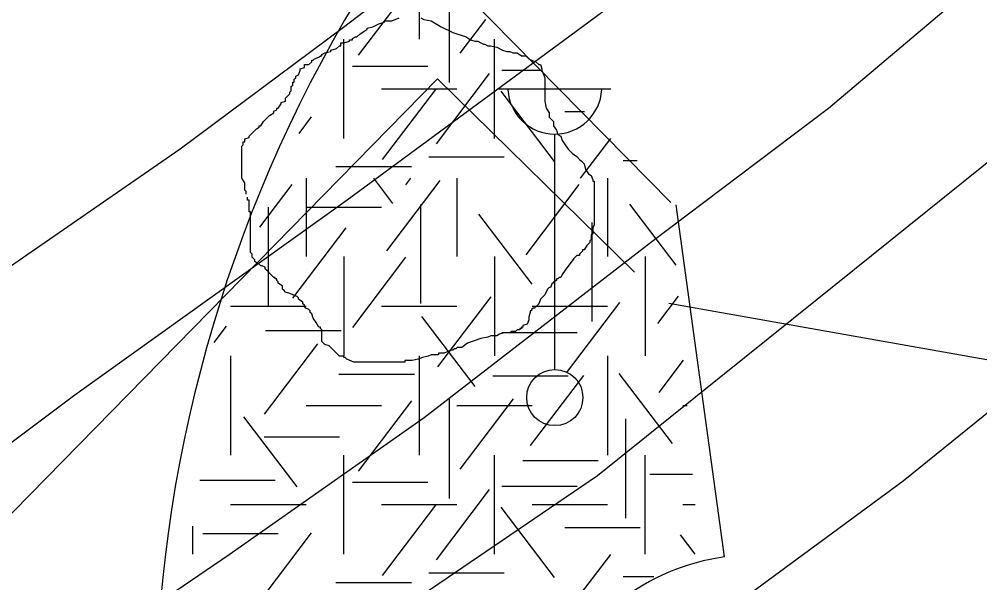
# Model space of a CAD drawing. Extents: x 419101 to 420177, y 4451541 to 4452254.
# Drawn here: x 420113.36 to 420130.47, y 4451882.57 to 4451892.61 of the extents above; entities that cross this region are included whole.
import ezdxf

# ---------------------------------------------------------------- set-up
doc = ezdxf.new("R2010")
doc.units = 0
for name, color, linetype in [('3_HALİHAZIR', 7, 'Continuous'), ('Level 3', 7, 'Continuous'), ('Level 41', 7, 'Continuous'), ('Level 62', 7, 'Continuous')]:
    doc.layers.add(name, color=color, linetype=linetype)

msp = doc.modelspace()

# ---------------------------------------------------------------- linework, layer by layer
at = {"layer": '3_HALİHAZIR'}
for p, q in [((420121.902, 4451891.368), (420123.902, 4451891.368)), ((420122.902, 4451886.368), (420122.902, 4451890.561))]:
    msp.add_line(p, q, dxfattribs=at)
for points in [[(420107.794, 4451884.508), (420112.858, 4451887.97), (420116.229, 4451890.301), (420119.137, 4451892.464), (420122.037, 4451894.68), (420124.721, 4451896.882), (420127.529, 4451899.355), (420130.579, 4451902.322), (420132.728, 4451904.66), (420136.126, 4451908.52)], [(420107.828, 4451877.35), (420111.76, 4451879.615), (420114.231, 4451881.116), (420117.102, 4451883.07), (420120.577, 4451885.51), (420124.627, 4451888.65), (420127.779, 4451891.02), (420130.287, 4451893.151), (420132.958, 4451895.603)], [(420111.566, 4451872.478), (420114.679, 4451874.243), (420119.409, 4451877.316), (420123.329, 4451880.133), (420129.106, 4451884.384), (420132.267, 4451886.937), (420135.177, 4451889.45), (420138.057, 4451892.045), (420139.863, 4451893.806)], [(420124.07, 4451892.976), (420119.203, 4451889.384), (420114.354, 4451885.913), (420111.742, 4451883.957), (420107.316, 4451881.226), (420104.496, 4451879.788), (420102.502, 4451878.873), (420102.149, 4451878.762), (420101.95, 4451878.728), (420101.773, 4451878.774), (420101.673, 4451878.844), (420101.479, 4451879.041), (420101.158, 4451879.77), (420101.163, 4451880.001), (420101.221, 4451880.257), (420101.324, 4451880.469), (420101.468, 4451880.641), (420101.585, 4451880.749), (420104.371, 4451882.363), (420107.794, 4451884.508)], [(420134, 4451893.029), (420131.477, 4451890.749), (420127.573, 4451887.617), (420123.664, 4451884.471), (420118.716, 4451881.107), (420115.505, 4451878.805), (420112.591, 4451877.051)]]:
    msp.add_lwpolyline(points, dxfattribs=at)
msp.add_circle((420122.902, 4451885.868), 0.5, dxfattribs=at)
msp.add_arc((420122.902, 4451891.398), 0.837, 183.298, 356.9072, dxfattribs=at)
at = {"layer": 'Level 3'}
for points in [[(420119.661, 4451892.474), (420119.765, 4451892.526), (420119.868, 4451892.552), (420119.868, 4451892.578), (420119.894, 4451892.578), (420119.92, 4451892.578), (420119.998, 4451892.578), (420120.128, 4451892.63)], [(420120.517, 4451892.63), (420120.569, 4451892.604), (420120.699, 4451892.578), (420120.88, 4451892.474), (420121.088, 4451892.37), (420121.321, 4451892.292), (420121.399, 4451892.24), (420121.477, 4451892.214), (420121.529, 4451892.214), (420121.581, 4451892.188), (420121.632, 4451892.162), (420121.658, 4451892.162), (420121.71, 4451892.136), (420121.762, 4451892.136), (420121.866, 4451892.11), (420121.97, 4451892.058), (420122.047, 4451892.032), (420122.099, 4451892.032), (420122.151, 4451892.006), (420122.203, 4451892.006), (420122.229, 4451892.006), (420122.307, 4451891.955), (420122.385, 4451891.955), (420122.437, 4451891.903), (420122.488, 4451891.877), (420122.566, 4451891.851), (420122.618, 4451891.799), (420122.644, 4451891.799), (420122.67, 4451891.721), (420122.67, 4451891.695), (420122.696, 4451891.643), (420122.722, 4451891.565), (420122.722, 4451891.539), (420122.722, 4451891.461), (420122.722, 4451891.409), (420122.722, 4451891.331), (420122.722, 4451891.305), (420122.722, 4451891.227), (420122.722, 4451891.15), (420122.748, 4451891.02), (420122.8, 4451890.942), (420122.8, 4451890.864), (420122.878, 4451890.786), (420122.878, 4451890.708), (420122.929, 4451890.63), (420122.955, 4451890.552), (420123.007, 4451890.526), (420123.033, 4451890.448), (420123.085, 4451890.37), (420123.137, 4451890.293), (420123.215, 4451890.215), (420123.293, 4451890.163), (420123.344, 4451890.111), (420123.37, 4451890.085), (420123.422, 4451890.033), (420123.448, 4451889.929), (420123.5, 4451889.851), (420123.552, 4451889.825), (420123.578, 4451889.747), (420123.578, 4451889.721), (420123.604, 4451889.721), (420123.604, 4451889.695), (420123.604, 4451889.669), (420123.604, 4451889.617), (420123.604, 4451889.514), (420123.604, 4451889.462), (420123.604, 4451889.384), (420123.604, 4451889.306), (420123.604, 4451889.228), (420123.604, 4451889.15), (420123.604, 4451889.072), (420123.604, 4451889.02), (420123.604, 4451888.942), (420123.578, 4451888.89), (420123.578, 4451888.786), (420123.552, 4451888.76), (420123.552, 4451888.683), (420123.526, 4451888.657), (420123.526, 4451888.631), (420123.474, 4451888.579), (420123.422, 4451888.501), (420123.396, 4451888.501), (420123.396, 4451888.475), (420123.37, 4451888.449), (420123.344, 4451888.423), (420123.344, 4451888.397), (420123.319, 4451888.397), (420123.293, 4451888.397)], [(420117.404, 4451889.488), (420117.404, 4451889.514), (420117.404, 4451889.539), (420117.378, 4451889.565), (420117.378, 4451889.591), (420117.378, 4451889.617), (420117.378, 4451889.643), (420117.378, 4451889.669), (420117.378, 4451889.695), (420117.326, 4451889.773), (420117.326, 4451889.851), (420117.326, 4451889.877), (420117.326, 4451889.955), (420117.326, 4451890.033), (420117.326, 4451890.059), (420117.326, 4451890.085), (420117.326, 4451890.111), (420117.326, 4451890.137), (420117.326, 4451890.163), (420117.326, 4451890.189), (420117.326, 4451890.215), (420117.326, 4451890.241), (420117.326, 4451890.267), (420117.326, 4451890.345), (420117.352, 4451890.37), (420117.352, 4451890.396), (420117.352, 4451890.422), (420117.378, 4451890.422), (420117.378, 4451890.448), (420117.378, 4451890.474), (420117.456, 4451890.5), (420117.456, 4451890.526), (420117.534, 4451890.604), (420117.586, 4451890.656), (420117.637, 4451890.682), (420117.637, 4451890.708), (420117.663, 4451890.708), (420117.715, 4451890.786), (420117.767, 4451890.838), (420117.819, 4451890.89), (420117.897, 4451890.942), (420117.897, 4451890.968), (420117.949, 4451890.994), (420117.949, 4451891.02), (420117.975, 4451891.02), (420118.027, 4451891.098), (420118.027, 4451891.124), (420118.104, 4451891.15), (420118.104, 4451891.175), (420118.104, 4451891.201), (420118.156, 4451891.253), (420118.182, 4451891.279), (420118.182, 4451891.305), (420118.208, 4451891.331), (420118.208, 4451891.357), (420118.208, 4451891.383), (420118.208, 4451891.409), (420118.234, 4451891.435), (420118.234, 4451891.461), (420118.234, 4451891.487), (420118.26, 4451891.487), (420118.26, 4451891.513), (420118.26, 4451891.539), (420118.286, 4451891.565), (420118.286, 4451891.591), (420118.338, 4451891.617), (420118.364, 4451891.695), (420118.364, 4451891.721), (420118.442, 4451891.747), (420118.442, 4451891.773), (420118.442, 4451891.799), (420118.519, 4451891.799), (420118.571, 4451891.851), (420118.571, 4451891.877), (420118.597, 4451891.877), (420118.623, 4451891.903), (420118.701, 4451891.929), (420118.727, 4451891.955), (420118.753, 4451891.955), (420118.753, 4451891.981), (420118.805, 4451892.006), (420118.909, 4451892.032), (420118.909, 4451892.058), (420119.012, 4451892.084), (420119.064, 4451892.136), (420119.09, 4451892.136), (420119.09, 4451892.162), (420119.09, 4451892.188), (420119.142, 4451892.188), (420119.246, 4451892.214), (420119.246, 4451892.24), (420119.272, 4451892.24), (420119.298, 4451892.24), (420119.298, 4451892.266), (420119.35, 4451892.292), (420119.376, 4451892.292), (420119.427, 4451892.344), (420119.505, 4451892.396), (420119.557, 4451892.422), (420119.557, 4451892.448), (420119.661, 4451892.474)], [(420119.35, 4451886.501), (420119.324, 4451886.501), (420119.194, 4451886.553), (420119.168, 4451886.579), (420119.142, 4451886.579), (420119.142, 4451886.605), (420119.064, 4451886.605), (420119.012, 4451886.657), (420118.935, 4451886.735), (420118.883, 4451886.787), (420118.805, 4451886.813), (420118.779, 4451886.839), (420118.753, 4451886.865), (420118.753, 4451886.891), (420118.753, 4451886.969), (420118.753, 4451887.047), (420118.753, 4451887.072), (420118.727, 4451887.098), (420118.727, 4451887.124), (420118.701, 4451887.124), (420118.649, 4451887.202), (420118.597, 4451887.28), (420118.571, 4451887.358), (420118.545, 4451887.384), (420118.545, 4451887.41), (420118.519, 4451887.436), (420118.468, 4451887.462), (420118.442, 4451887.488), (420118.442, 4451887.514), (420118.416, 4451887.54), (420118.416, 4451887.566), (420118.338, 4451887.618), (420118.338, 4451887.644), (420118.312, 4451887.67), (420118.234, 4451887.696), (420118.182, 4451887.722), (420118.104, 4451887.748), (420118.078, 4451887.774), (420118.053, 4451887.8), (420118.053, 4451887.826), (420118.053, 4451887.852), (420117.975, 4451887.903), (420117.975, 4451887.929), (420117.949, 4451887.955), (420117.949, 4451887.981), (420117.923, 4451887.981), (420117.923, 4451888.007), (420117.897, 4451888.007), (420117.871, 4451888.033), (420117.845, 4451888.059), (420117.819, 4451888.085), (420117.793, 4451888.111), (420117.767, 4451888.137), (420117.741, 4451888.163), (420117.741, 4451888.189), (420117.689, 4451888.215), (420117.663, 4451888.215), (420117.637, 4451888.241), (420117.586, 4451888.267), (420117.56, 4451888.293), (420117.56, 4451888.319), (420117.534, 4451888.345), (420117.508, 4451888.371), (420117.508, 4451888.397), (420117.508, 4451888.423), (420117.482, 4451888.449), (420117.482, 4451888.475), (420117.482, 4451888.501), (420117.482, 4451888.579), (420117.482, 4451888.631), (420117.482, 4451888.657), (420117.482, 4451888.683), (420117.482, 4451888.708), (420117.482, 4451888.734), (420117.482, 4451888.76), (420117.482, 4451888.786), (420117.482, 4451888.812), (420117.482, 4451888.838), (420117.482, 4451888.864), (420117.482, 4451888.89), (420117.482, 4451888.916), (420117.482, 4451888.942), (420117.482, 4451888.968), (420117.482, 4451888.994), (420117.482, 4451889.02), (420117.482, 4451889.046), (420117.482, 4451889.124), (420117.482, 4451889.15), (420117.482, 4451889.176), (420117.456, 4451889.176), (420117.456, 4451889.202), (420117.456, 4451889.228), (420117.456, 4451889.254), (420117.456, 4451889.28), (420117.456, 4451889.306), (420117.456, 4451889.332), (420117.456, 4451889.358), (420117.456, 4451889.384), (420117.43, 4451889.384), (420117.43, 4451889.41), (420117.43, 4451889.436)], [(420123.293, 4451888.397), (420123.241, 4451888.345), (420123.085, 4451888.137), (420123.033, 4451888.059), (420123.007, 4451888.007), (420122.981, 4451888.007), (420122.955, 4451887.981), (420122.929, 4451887.981), (420122.929, 4451887.955), (420122.903, 4451887.955), (420122.903, 4451887.929), (420122.878, 4451887.929), (420122.878, 4451887.903), (420122.852, 4451887.903), (420122.826, 4451887.826), (420122.8, 4451887.826), (420122.774, 4451887.8), (420122.722, 4451887.696), (420122.644, 4451887.618), (420122.618, 4451887.54), (420122.54, 4451887.462), (420122.514, 4451887.462), (420122.488, 4451887.436), (420122.488, 4451887.41), (420122.462, 4451887.41), (420122.462, 4451887.384), (420122.437, 4451887.306), (420122.437, 4451887.254), (420122.411, 4451887.176), (420122.333, 4451887.15), (420122.333, 4451887.124), (420122.307, 4451887.124), (420122.307, 4451887.098), (420122.281, 4451887.098), (420122.281, 4451887.072), (420122.255, 4451887.072), (420122.229, 4451887.072), (420122.203, 4451887.047), (420122.177, 4451887.047), (420122.151, 4451887.047), (420122.125, 4451887.047), (420122.099, 4451887.021), (420122.073, 4451887.021), (420122.047, 4451887.021), (420122.021, 4451887.021), (420121.996, 4451887.021), (420121.918, 4451886.995), (420121.866, 4451886.969), (420121.788, 4451886.969), (420121.762, 4451886.969), (420121.71, 4451886.943), (420121.581, 4451886.917), (420121.347, 4451886.839), (420121.243, 4451886.761), (420121.165, 4451886.761), (420121.14, 4451886.735), (420121.114, 4451886.735), (420121.088, 4451886.709), (420121.062, 4451886.709), (420120.984, 4451886.683), (420120.932, 4451886.657), (420120.906, 4451886.657), (420120.88, 4451886.657), (420120.854, 4451886.657), (420120.828, 4451886.657), (420120.828, 4451886.631), (420120.802, 4451886.631), (420120.776, 4451886.631), (420120.699, 4451886.631), (420120.647, 4451886.605), (420120.543, 4451886.579), (420120.465, 4451886.553), (420120.361, 4451886.527), (420120.309, 4451886.527), (420120.283, 4451886.527), (420120.258, 4451886.527), (420120.232, 4451886.527), (420120.232, 4451886.501), (420120.206, 4451886.501), (420120.18, 4451886.501), (420120.154, 4451886.501), (420120.128, 4451886.501), (420120.102, 4451886.501), (420120.076, 4451886.501), (420120.05, 4451886.501), (420120.024, 4451886.501), (420119.998, 4451886.501), (420119.92, 4451886.501), (420119.868, 4451886.501), (420119.791, 4451886.501), (420119.739, 4451886.501), (420119.713, 4451886.501), (420119.687, 4451886.501), (420119.635, 4451886.501), (420119.557, 4451886.501), (420119.531, 4451886.501), (420119.479, 4451886.501), (420119.453, 4451886.501), (420119.401, 4451886.501), (420119.376, 4451886.501), (420119.35, 4451886.501)]]:
    msp.add_lwpolyline(points, dxfattribs=at)
at = {"layer": 'Level 41'}
for p, q in [((420120.485, 4451893.711), (420120.485, 4451892.253)), ((420119.406, 4451891.966), (420120.356, 4451893.216)), ((420121.017, 4451893.214), (420121.017, 4451891.48)), ((420121.217, 4451892.002), (420121.673, 4451892.602)), ((420119.142, 4451890.485), (420119.142, 4451892.253)), ((420121.828, 4451890.485), (420121.828, 4451892.253)), ((420119.296, 4451891.77), (420120.639, 4451891.77)), ((420121.959, 4451891.699), (420122.64, 4451891.699)), ((420120.792, 4451890.388), (420121.741, 4451891.638)), ((420119.813, 4451891.369), (420121.156, 4451891.369)), ((420119.832, 4451890.109), (420120.781, 4451891.358)), ((420122.499, 4451891.369), (420122.994, 4451891.369)), ((420122.895, 4451890.074), (420121.945, 4451891.323)), ((420118.345, 4451890.571), (420118.57, 4451890.867)), ((420123.078, 4451890.962), (420123.43, 4451890.962)), ((420123.361, 4451889.776), (420123.898, 4451890.482)), ((420120.655, 4451890.157), (420121.998, 4451890.157)), ((420119.003, 4451889.982), (420120.346, 4451889.982)), ((420124.117, 4451890.088), (420124.366, 4451890.088)), ((420117.647, 4451888.903), (420118.224, 4451889.663)), ((420118.47, 4451889.776), (420118.47, 4451888.378)), ((420120.019, 4451889.324), (420119.675, 4451889.776)), ((420119.912, 4451888.482), (420120.862, 4451889.732)), ((420120.245, 4451889.656), (420120.336, 4451889.776)), ((420121.156, 4451889.776), (420121.156, 4451888.378)), ((420122.389, 4451888.413), (420123.338, 4451889.663)), ((420123.842, 4451889.776), (420123.842, 4451888.378)), ((420120.512, 4451889.309), (420120.512, 4451887.542)), ((420125.062, 4451888.225), (420124.237, 4451889.311)), ((420117.795, 4451889.257), (420117.795, 4451887.507)), ((420118.47, 4451889.262), (420119.813, 4451889.262)), ((420122.496, 4451887.887), (420121.547, 4451889.136)), ((420123.56, 4451888.988), (420123.56, 4451887.221)), ((420118.235, 4451887.641), (420119.184, 4451888.891)), ((420119.142, 4451888.378), (420119.142, 4451886.611)), ((420119.301, 4451887.116), (420120.25, 4451888.366)), ((420121.828, 4451888.378), (420121.828, 4451886.611)), ((420124.514, 4451888.378), (420124.514, 4451886.611)), ((420124.514, 4451888.378), (420124.514, 4451886.611)), ((420120.818, 4451886.415), (420121.769, 4451887.664)), ((420124.734, 4451887.185), (420125.106, 4451887.675)), ((420117.127, 4451887.494), (420118.47, 4451887.494)), ((420119.813, 4451887.494), (420121.156, 4451887.494)), ((420122.499, 4451887.494), (420123.842, 4451887.494)), ((420123.109, 4451886.31), (420124.058, 4451887.56)), ((420121.484, 4451886.065), (420120.534, 4451887.314)), ((420116.834, 4451886.85), (420117.053, 4451887.139)), ((420117.751, 4451887.06), (420119.094, 4451887.06)), ((420121.959, 4451887.024), (420123.302, 4451887.024)), ((420117.729, 4451885.573), (420118.678, 4451886.823)), ((420117.127, 4451886.611), (420117.127, 4451884.844)), ((420120.485, 4451886.611), (420120.485, 4451884.844)), ((420123.842, 4451886.611), (420123.842, 4451884.844)), ((420124.76, 4451885.959), (420125.196, 4451886.532)), ((420119.057, 4451886.287), (420120.4, 4451886.287)), ((420121.799, 4451886.254), (420123.142, 4451886.254)), ((420122.469, 4451885.013), (420123.419, 4451886.263)), ((420124.999, 4451885.047), (420124.05, 4451886.296)), ((420118.47, 4451885.727), (420119.813, 4451885.727)), ((420119.406, 4451884.557), (420120.356, 4451885.807)), ((420121.017, 4451885.839), (420121.017, 4451884.071)), ((420121.156, 4451885.727), (420122.499, 4451885.727)), ((420121.217, 4451884.593), (420122.166, 4451885.842)), ((420125.185, 4451885.727), (420125.26, 4451885.727)), ((420118.314, 4451884.276), (420117.365, 4451885.526)), ((420124.16, 4451885.489), (420124.16, 4451883.721)), ((420117.724, 4451885.167), (420119.067, 4451885.167)), ((420119.142, 4451883.076), (420119.142, 4451884.844)), ((420121.828, 4451883.076), (420121.828, 4451884.844)), ((420124.514, 4451883.076), (420124.514, 4451884.844)), ((420122.333, 4451884.746), (420123.676, 4451884.746)), ((420124.596, 4451884.501), (420125.357, 4451884.501)), ((420116.579, 4451884.395), (420117.922, 4451884.395)), ((420119.296, 4451884.361), (420120.639, 4451884.361)), ((420120.792, 4451882.979), (420121.741, 4451884.229)), ((420121.959, 4451884.29), (420123.302, 4451884.29)), ((420117.127, 4451883.96), (420118.47, 4451883.96)), ((420119.813, 4451883.96), (420121.156, 4451883.96)), ((420119.832, 4451882.7), (420120.781, 4451883.949)), ((420122.895, 4451882.665), (420121.945, 4451883.914)), ((420122.499, 4451883.96), (420123.842, 4451883.96)), ((420125.185, 4451883.96), (420125.399, 4451883.96)), ((420116.456, 4451883.076), (420116.456, 4451883.579)), ((420117.741, 4451882.367), (420118.57, 4451883.458)), ((420123.078, 4451883.553), (420124.421, 4451883.553)), ((420116.633, 4451883.449), (420117.975, 4451883.449)), ((420125.402, 4451883.08), (420125.142, 4451883.423)), ((420123.361, 4451882.367), (420123.898, 4451883.073)), ((420120.655, 4451882.748), (420121.998, 4451882.748)), ((420124.117, 4451882.679), (420124.667, 4451882.679)), ((420119.003, 4451882.573), (420120.346, 4451882.573))]:
    msp.add_line(p, q, dxfattribs=at)
at = {"layer": 'Level 62'}
for p, q in [((420105.262, 4451909.353), (420124.969, 4451889.344)), ((420076.764, 4451846.611), (420120.812, 4451891.545)), ((420076.764, 4451846.611), (420120.812, 4451891.545)), ((420076.764, 4451846.611), (420120.812, 4451891.545)), ((420120.812, 4451891.545), (420120.813, 4451891.544)), ((420120.812, 4451891.545), (420120.813, 4451891.544)), ((420120.812, 4451891.545), (420120.813, 4451891.544)), ((420120.813, 4451891.544), (420124.322, 4451888.104)), ((420120.813, 4451891.544), (420124.322, 4451888.104)), ((420120.813, 4451891.544), (420124.322, 4451888.104)), ((420125.925, 4451883.028), (420125.065, 4451889.302)), ((420124.934, 4451887.547), (420130.921, 4451886.487)), ((420124.934, 4451887.547), (420130.921, 4451886.487)), ((420124.934, 4451887.547), (420130.921, 4451886.487))]:
    msp.add_line(p, q, dxfattribs=at)
for centre, radius, start, end in [((420140.779, 4451880.039), 25, 135.0392, 260.3049), ((420126.453, 4451879.154), 3.91, 97.7503, 277.869)]:
    msp.add_arc(centre, radius, start, end, dxfattribs=at)

doc.saveas('drawing.dxf')
